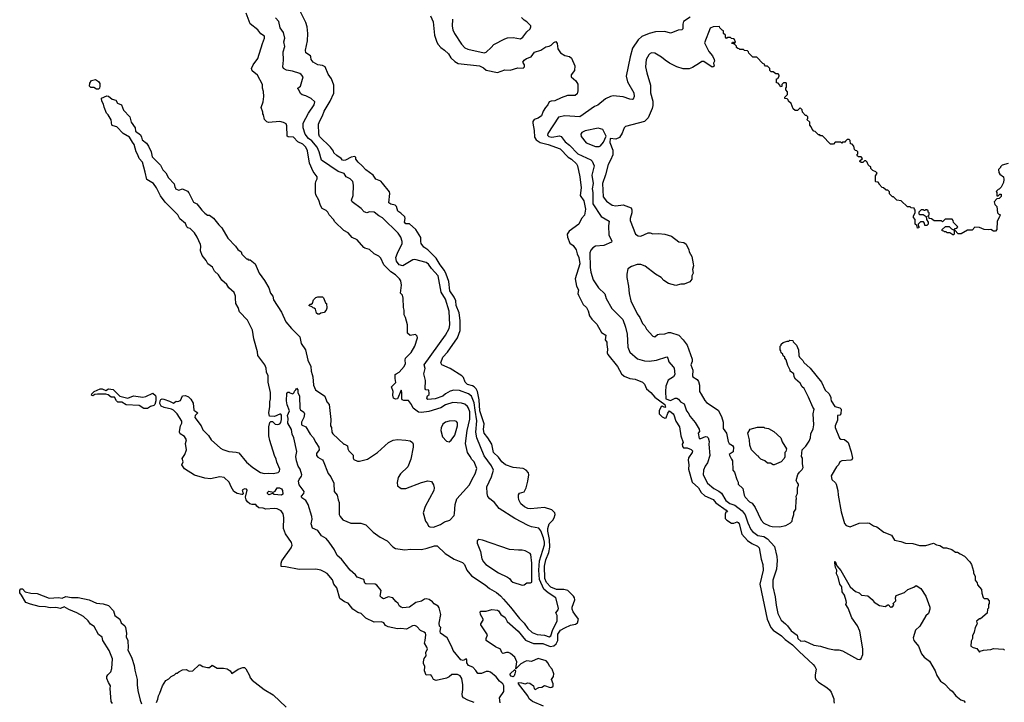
# Model space of a CAD drawing. Extents: x 1861455 to 2058065, y 200073 to 437907.
# Tile 484 of 574: x 1952305 to 1962942, y 390137 to 397514. Entities that reach past the tile are written whole.
import ezdxf

# ---------------------------------------------------------------- set-up
doc = ezdxf.new("R2010")
doc.units = 0

msp = doc.modelspace()

# ---------------------------------------------------------------- linework, layer by layer
at = {"layer": '0CON05XD'}
for points in [[(1955904, 391144), (1955855, 391208), (1955814, 391224), (1955765, 391258), (1955730, 391375), (1955700, 391415), (1955685, 391460), (1955625, 391528), (1955596, 391546), (1955560, 391565), (1955506, 391576), (1955325, 391572), (1955175, 391602), (1955130, 391605), (1955128, 391642), (1955138, 391665), (1955238, 391805), (1955248, 391835), (1955242, 391865), (1955176, 391956), (1955154, 392014), (1955158, 392135), (1955152, 392172), (1955128, 392205), (1955086, 392226), (1955055, 392230), (1954965, 392223), (1954935, 392234), (1954890, 392240), (1954866, 392256), (1954855, 392276), (1954815, 392276), (1954793, 392283), (1954765, 392305), (1954753, 392325), (1954746, 392355), (1954761, 392431), (1954755, 392441), (1954734, 392444), (1954709, 392431), (1954721, 392395), (1954716, 392384), (1954705, 392381), (1954654, 392394), (1954619, 392415), (1954589, 392465), (1954567, 392517), (1954515, 392566), (1954467, 392573), (1954365, 392551), (1954305, 392560), (1954195, 392592), (1954085, 392660), (1954058, 392705), (1954070, 392735), (1954062, 392772), (1954089, 392815), (1954106, 392865), (1954097, 392935), (1954108, 392975), (1954085, 393010), (1954040, 393040), (1954033, 393055), (1954031, 393065), (1954044, 393125), (1954058, 393155), (1954058, 393175), (1954008, 393255), (1953966, 393295), (1953945, 393306), (1953865, 393322), (1953835, 393338), (1953819, 393365), (1953821, 393395), (1953829, 393411), (1953845, 393418), (1953863, 393413), (1953925, 393392), (1953965, 393369), (1953995, 393391), (1954015, 393388), (1954042, 393398), (1954065, 393448), (1954095, 393454), (1954129, 393439), (1954153, 393413), (1954178, 393368), (1954187, 393295), (1954230, 393265), (1954200, 393235), (1954196, 393215), (1954264, 393124), (1954285, 393080), (1954345, 393022), (1954373, 392975), (1954473, 392883), (1954498, 392868), (1954565, 392848), (1954645, 392841), (1954672, 392832), (1954755, 392731), (1954823, 392673), (1954905, 392620), (1954945, 392608), (1954995, 392614), (1955045, 392611), (1955099, 392621), (1955111, 392635), (1955116, 392656), (1955082, 392732), (1955077, 392765), (1955057, 392805), (1955007, 392965), (1954997, 393015), (1954998, 393115), (1955008, 393162), (1955018, 393172), (1955035, 393170), (1955065, 393143), (1955095, 393140), (1955115, 393146), (1955125, 393159), (1955135, 393192), (1955135, 393240), (1955125, 393252), (1955115, 393252), (1955056, 393224), (1955005, 393230), (1954997, 393265), (1955009, 393335), (1955007, 393385), (1955016, 393415), (1955014, 393484), (1954991, 393595), (1954991, 393665), (1954973, 393705), (1954969, 393749), (1954954, 393784), (1954878, 393885), (1954873, 393925), (1954836, 394066), (1954819, 394159), (1954767, 394265), (1954681, 394355), (1954664, 394405), (1954641, 394445), (1954636, 394504), (1954636, 394525), (1954622, 394565), (1954565, 394617), (1954542, 394652), (1954488, 394698), (1954452, 394755), (1954410, 394795), (1954389, 394839), (1954338, 394875), (1954321, 394911), (1954278, 394965), (1954260, 395015), (1954263, 395065), (1954259, 395085), (1954224, 395164), (1954195, 395212), (1954148, 395258), (1954120, 395265), (1954110, 395275), (1954095, 395310), (1954035, 395362), (1954014, 395404), (1953875, 395541), (1953825, 395610), (1953783, 395695), (1953750, 395745), (1953678, 395785), (1953662, 395865), (1953630, 395975), (1953597, 396015), (1953583, 396055), (1953564, 396084), (1953540, 396165), (1953522, 396192), (1953493, 396243), (1953422, 396285), (1953356, 396356), (1953315, 396366), (1953302, 396375), (1953292, 396432), (1953262, 396485), (1953243, 396505), (1953218, 396568), (1953212, 396602), (1953192, 396635), (1953190, 396665), (1953245, 396692), (1953265, 396687), (1953305, 396654), (1953345, 396643), (1953363, 396613), (1953404, 396594), (1953425, 396537), (1953496, 396465), (1953511, 396405), (1953552, 396345), (1953555, 396310), (1953609, 396269), (1953622, 396245), (1953628, 396215), (1953675, 396178), (1953698, 396148), (1953727, 396085), (1953735, 396030), (1953825, 395940), (1953851, 395891), (1953885, 395860), (1953912, 395805), (1953975, 395740), (1953980, 395705), (1953990, 395695), (1953990, 395685), (1954025, 395672), (1954065, 395686), (1954119, 395659), (1954133, 395643), (1954181, 395541), (1954220, 395525), (1954249, 395489), (1954274, 395454), (1954305, 395422), (1954335, 395402), (1954355, 395400), (1954398, 395368), (1954456, 395296), (1954490, 395265), (1954554, 395154), (1954638, 395068), (1954661, 395031), (1954698, 395005), (1954705, 394980), (1954755, 394930), (1954765, 394930), (1954775, 394920), (1954795, 394920), (1954848, 394875), (1954892, 394775), (1954950, 394695), (1954997, 394617), (1955015, 394558), (1955040, 394525), (1955046, 394485), (1955135, 394352), (1955179, 394249), (1955241, 394175), (1955333, 394085), (1955347, 394015), (1955394, 393945), (1955419, 393835), (1955452, 393765), (1955454, 393715), (1955465, 393680), (1955473, 393653), (1955479, 393565), (1955502, 393515), (1955600, 393445), (1955622, 393385), (1955647, 393355), (1955667, 393193), (1955662, 393125), (1955672, 393105), (1955678, 393055), (1955687, 393037), (1955805, 392928), (1955815, 392928), (1955845, 392910), (1955850, 392875), (1955860, 392855), (1955907, 392807), (1955908, 392775), (1955915, 392760), (1955954, 392744), (1955975, 392744), (1956063, 392765), (1956171, 392835), (1956290, 392945), (1956340, 392970), (1956385, 392976), (1956475, 392971), (1956522, 392962), (1956548, 392945), (1956556, 392926), (1956556, 392895), (1956531, 392765), (1956497, 392683), (1956419, 392605), (1956393, 392567), (1956382, 392512), (1956386, 392476), (1956425, 392449), (1956475, 392446), (1956645, 392514), (1956715, 392531), (1956755, 392523), (1956776, 392486), (1956784, 392455), (1956779, 392425), (1956685, 392252), (1956664, 392185), (1956688, 392095), (1956712, 392065), (1956722, 392042), (1956735, 392032), (1956775, 392030), (1956850, 392060), (1956895, 392086), (1956952, 392105), (1956997, 392155), (1957004, 392176), (1957010, 392275), (1957028, 392335), (1957165, 392486), (1957192, 392548), (1957227, 392605), (1957242, 392665), (1957214, 392734), (1957190, 392760), (1957172, 392795), (1957141, 392835), (1957121, 392935), (1957140, 393075), (1957169, 393195), (1957168, 393275), (1957155, 393314), (1957141, 393335), (1957115, 393358), (1957079, 393369), (1956983, 393377), (1956905, 393351), (1956855, 393318), (1956725, 393278), (1956645, 393267), (1956615, 393272), (1956554, 393314), (1956536, 393356), (1956505, 393397), (1956455, 393400), (1956437, 393407), (1956432, 393415), (1956432, 393485), (1956425, 393510), (1956388, 393415), (1956365, 393413), (1956345, 393422), (1956337, 393455), (1956340, 393495), (1956322, 393545), (1956367, 393593), (1956363, 393635), (1956362, 393678), (1956372, 393688), (1956406, 393704), (1956460, 393765), (1956472, 393798), (1956468, 393835), (1956473, 393855), (1956535, 393918), (1956572, 393985), (1956602, 394075), (1956600, 394095), (1956582, 394112), (1956525, 394102), (1956494, 394125), (1956493, 394215), (1956472, 394295), (1956458, 394325), (1956460, 394375), (1956451, 394405), (1956448, 394505), (1956440, 394535), (1956418, 394558), (1956428, 394645), (1956422, 394692), (1956408, 394715), (1956366, 394755), (1956315, 394789), (1956256, 394846), (1956240, 394865), (1956205, 394938), (1956185, 394958), (1956135, 394982), (1956085, 395032), (1956033, 395043), (1956021, 395051), (1955950, 395135), (1955895, 395160), (1955855, 395210), (1955807, 395237), (1955711, 395331), (1955696, 395356), (1955648, 395405), (1955634, 395434), (1955615, 395452), (1955572, 395475), (1955553, 395505), (1955538, 395565), (1955505, 395620), (1955500, 395645), (1955500, 395745), (1955503, 395765), (1955520, 395795), (1955517, 395815), (1955474, 395874), (1955437, 395965), (1955416, 396095), (1955396, 396135), (1955365, 396169), (1955310, 396195), (1955262, 396245), (1955207, 396247), (1955194, 396254), (1955192, 396365), (1955185, 396388), (1955155, 396402), (1955115, 396412), (1954993, 396403), (1954975, 396410), (1954950, 396435), (1954940, 396485), (1954930, 396495), (1954930, 396515), (1954912, 396565), (1954937, 396625), (1954943, 396685), (1954938, 396738), (1954927, 396775), (1954927, 396815), (1954873, 396913), (1954815, 396962), (1954809, 396985), (1954826, 397025), (1954876, 397095), (1954928, 397258), (1954950, 397315), (1954948, 397335), (1954911, 397361), (1954876, 397406), (1954795, 397468), (1954750, 397585)], [(1955186, 393396), (1955190, 393475), (1955202, 393488), (1955215, 393490), (1955222, 393482), (1955255, 393470), (1955270, 393485), (1955272, 393498), (1955288, 393512), (1955295, 393530), (1955308, 393515), (1955310, 393485), (1955327, 393447), (1955331, 393311), (1955337, 393297), (1955375, 393272), (1955383, 393255), (1955376, 393215), (1955350, 393165), (1955348, 393135), (1955395, 393113), (1955444, 393035), (1955475, 393000), (1955503, 392943), (1955538, 392895), (1955540, 392865), (1955512, 392825), (1955510, 392805), (1955525, 392785), (1955576, 392756), (1955584, 392745), (1955639, 392609), (1955665, 392572), (1955697, 392505), (1955704, 392415), (1955736, 392376), (1955744, 392325), (1955758, 392295), (1955758, 392168), (1955768, 392145), (1955795, 392109), (1955881, 392071), (1955992, 392072), (1956045, 392056), (1956125, 391976), (1956200, 391920), (1956275, 391881), (1956336, 391816), (1956365, 391799), (1956465, 391784), (1956528, 391792), (1956645, 391790), (1956707, 391803), (1956785, 391829), (1956815, 391827), (1956903, 391745), (1956997, 391685), (1957089, 391649), (1957109, 391625), (1957134, 391565), (1957185, 391504), (1957335, 391406), (1957381, 391365), (1957455, 391322), (1957498, 391288), (1957531, 391251), (1957609, 391165), (1957704, 391044), (1957755, 390992), (1957794, 390935), (1957843, 390893), (1957895, 390871), (1957975, 390861), (1958025, 390844), (1958044, 390856), (1958066, 390924), (1958111, 391015), (1958113, 391075), (1958098, 391105), (1958123, 391135), (1958127, 391155), (1958097, 391267), (1958015, 391319), (1957969, 391359), (1957922, 391465), (1957912, 391565), (1957919, 391665), (1957973, 391837), (1957976, 391866), (1957965, 391915), (1957935, 391990), (1957915, 392019), (1957834, 392034), (1957798, 392048), (1957653, 392123), (1957485, 392232), (1957433, 392295), (1957384, 392334), (1957362, 392362), (1957354, 392394), (1957352, 392465), (1957401, 392575), (1957422, 392645), (1957402, 392692), (1957321, 392801), (1957245, 392995), (1957234, 393055), (1957245, 393180), (1957227, 393293), (1957214, 393375), (1957185, 393446), (1957155, 393471), (1957058, 393505), (1956995, 393509), (1956955, 393500), (1956905, 393470), (1956876, 393445), (1956795, 393416), (1956715, 393409), (1956702, 393422), (1956711, 393449), (1956727, 393463), (1956730, 393475), (1956725, 393511), (1956694, 393514), (1956684, 393525), (1956690, 393615), (1956672, 393685), (1956685, 393745), (1956674, 393785), (1956905, 394105), (1956944, 394175), (1956951, 394215), (1956944, 394364), (1956905, 394495), (1956859, 394569), (1956826, 394745), (1956754, 394825), (1956722, 394872), (1956695, 394891), (1956575, 394922), (1956553, 394917), (1956445, 394854), (1956405, 394866), (1956377, 394905), (1956369, 394945), (1956385, 394992), (1956436, 395094), (1956436, 395115), (1956422, 395162), (1956395, 395206), (1956224, 395374), (1956185, 395393), (1956135, 395432), (1956085, 395438), (1956055, 395428), (1956025, 395438), (1955993, 395475), (1955897, 395545), (1955890, 395565), (1955909, 395615), (1955912, 395725), (1955904, 395765), (1955875, 395794), (1955832, 395815), (1955811, 395851), (1955744, 395874), (1955565, 395994), (1955541, 396085), (1955518, 396135), (1955461, 396205), (1955425, 396231), (1955390, 396275), (1955369, 396345), (1955368, 396395), (1955425, 396505), (1955486, 396595), (1955492, 396625), (1955455, 396661), (1955395, 396691), (1955355, 396700), (1955337, 396715), (1955320, 396755), (1955310, 396765), (1955310, 396775), (1955338, 396795), (1955366, 396895), (1955345, 396922), (1955331, 396931), (1955253, 396957), (1955188, 396968), (1955156, 396986), (1955146, 397005), (1955156, 397076), (1955151, 397165), (1955170, 397225), (1955160, 397275), (1955168, 397315), (1955156, 397375), (1955118, 397425), (1955106, 397495), (1955070, 397535)], [(1957965, 390095), (1957845, 390144), (1957809, 390175), (1957795, 390208), (1957694, 390335), (1957695, 390350), (1957725, 390349), (1957765, 390336), (1957796, 390346), (1957815, 390344), (1957856, 390315), (1957864, 390285), (1957875, 390276), (1957915, 390297), (1957945, 390301), (1957975, 390319), (1958035, 390298), (1958055, 390300), (1958068, 390312), (1958068, 390335), (1958049, 390385), (1958073, 390417), (1958074, 390445), (1958056, 390496), (1958028, 390529), (1958015, 390561), (1957993, 390585), (1957905, 390610), (1957835, 390579), (1957785, 390585), (1957765, 390579), (1957719, 390551), (1957665, 390500), (1957676, 390575), (1957655, 390626), (1957606, 390665), (1957585, 390675), (1957564, 390676), (1957525, 390664), (1957512, 390675), (1957500, 390710), (1957445, 390736), (1957344, 390804), (1957344, 390825), (1957358, 390865), (1957288, 390975), (1957288, 390985), (1957312, 391025), (1957312, 391035), (1957282, 391085), (1957280, 391115), (1957288, 391122), (1957345, 391120), (1957405, 391139), (1957465, 391133), (1957477, 391125), (1957502, 391085), (1957548, 391055), (1957571, 391011), (1957690, 390905), (1957770, 390810), (1957855, 390774), (1957955, 390773), (1958035, 390741), (1958075, 390747), (1958102, 390768), (1958118, 390805), (1958120, 390875), (1958148, 390915), (1958195, 390943), (1958255, 390969), (1958308, 390982), (1958332, 390995), (1958341, 391035), (1958302, 391088), (1958283, 391115), (1958273, 391145), (1958274, 391165), (1958301, 391245), (1958299, 391265), (1958288, 391285), (1958226, 391346), (1958185, 391357), (1958105, 391357), (1958042, 391382), (1957995, 391430), (1957977, 391475), (1957973, 391607), (1957989, 391675), (1958023, 391757), (1958033, 391815), (1958030, 391895), (1958010, 391985), (1958009, 392015), (1958025, 392065), (1958065, 392105), (1958080, 392130), (1958090, 392165), (1958085, 392185), (1958055, 392217), (1957975, 392242), (1957824, 392226), (1957795, 392230), (1957758, 392248), (1957718, 392282), (1957698, 392325), (1957692, 392355), (1957695, 392380), (1957705, 392396), (1957755, 392413), (1957777, 392453), (1957795, 392525), (1957805, 392595), (1957803, 392615), (1957775, 392646), (1957745, 392665), (1957635, 392674), (1957555, 392704), (1957515, 392736), (1957476, 392786), (1957424, 392835), (1957405, 392925), (1957364, 392994), (1957321, 393045), (1957315, 393085), (1957323, 393145), (1957275, 393285), (1957268, 393405), (1957252, 393495), (1957236, 393526), (1957216, 393546), (1957195, 393558), (1957143, 393573), (1957117, 393597), (1957098, 393648), (1957083, 393665), (1956955, 393746), (1956864, 393784), (1956854, 393804), (1956875, 393867), (1956928, 393922), (1957036, 394075), (1957062, 394155), (1957063, 394263), (1957052, 394345), (1957022, 394425), (1957017, 394475), (1956999, 394515), (1956951, 394585), (1956942, 394685), (1956913, 394765), (1956893, 394805), (1956848, 394865), (1956805, 394938), (1956715, 395026), (1956670, 395055), (1956642, 395095), (1956637, 395115), (1956639, 395159), (1956586, 395245), (1956516, 395306), (1956475, 395306), (1956463, 395325), (1956470, 395365), (1956464, 395384), (1956424, 395424), (1956390, 395445), (1956374, 395494), (1956361, 395511), (1956315, 395522), (1956294, 395535), (1956302, 395635), (1956299, 395655), (1956226, 395746), (1956205, 395768), (1956152, 395792), (1956123, 395835), (1956043, 395893), (1956005, 395936), (1955960, 395975), (1955938, 396005), (1955938, 396025), (1955927, 396037), (1955885, 396028), (1955825, 395996), (1955805, 395992), (1955794, 395994), (1955777, 396015), (1955730, 396045), (1955700, 396075), (1955694, 396094), (1955663, 396135), (1955545, 396253), (1955537, 396275), (1955538, 396325), (1955532, 396338), (1955534, 396385), (1955548, 396422), (1955578, 396475), (1955594, 396525), (1955659, 396635), (1955699, 396721), (1955697, 396805), (1955674, 396875), (1955637, 396925), (1955604, 397004), (1955575, 397020), (1955525, 397026), (1955477, 397055), (1955455, 397082), (1955452, 397112), (1955445, 397123), (1955397, 397157), (1955394, 397185), (1955414, 397284), (1955418, 397365), (1955410, 397435), (1955397, 397485), (1955338, 397598)], [(1956743, 397555), (1956771, 397491), (1956786, 397345), (1956812, 397272), (1956826, 397246), (1956855, 397213), (1956895, 397186), (1956936, 397146), (1956962, 397102), (1957005, 397062), (1957042, 397042), (1957274, 397014), (1957315, 396995), (1957345, 396970), (1957465, 396944), (1957545, 396973), (1957603, 396967), (1957688, 396992), (1957745, 396990), (1957760, 397005), (1957760, 397025), (1957740, 397055), (1957755, 397078), (1957780, 397095), (1957829, 397111), (1957865, 397162), (1957934, 397186), (1957988, 397222), (1958025, 397227), (1958045, 397237), (1958075, 397268), (1958097, 397277), (1958112, 397255), (1958120, 397200), (1958148, 397155), (1958195, 397126), (1958246, 397116), (1958267, 397097), (1958302, 397015), (1958297, 396963), (1958263, 396917), (1958262, 396895), (1958314, 396854), (1958335, 396818), (1958336, 396745), (1958327, 396713), (1958306, 396694), (1958224, 396696), (1958155, 396671), (1958085, 396636), (1958045, 396634), (1958024, 396626), (1958011, 396595), (1957984, 396566), (1957961, 396525), (1957941, 396475), (1957905, 396448), (1957864, 396436), (1957850, 396415), (1957847, 396397), (1957864, 396315), (1957868, 396245), (1957886, 396216), (1957928, 396188), (1958015, 396166), (1958145, 396119), (1958229, 396029), (1958266, 396005), (1958319, 395955), (1958331, 395935), (1958356, 395815), (1958370, 395695), (1958361, 395615), (1958401, 395555), (1958417, 395465), (1958407, 395403), (1958373, 395365), (1958347, 395303), (1958240, 395230), (1958220, 395195), (1958223, 395165), (1958247, 395097), (1958285, 395072), (1958318, 395028), (1958328, 394985), (1958347, 394945), (1958356, 394875), (1958306, 394715), (1958322, 394635), (1958341, 394595), (1958336, 394556), (1958342, 394535), (1958394, 394435), (1958428, 394405), (1958446, 394366), (1958462, 394315), (1958485, 394277), (1958541, 394225), (1958590, 394135), (1958636, 394105), (1958630, 394055), (1958649, 394029), (1958647, 394005), (1958656, 393955), (1958650, 393915), (1958657, 393895), (1958764, 393765), (1958806, 393686), (1958835, 393662), (1958895, 393636), (1958955, 393630), (1959035, 393596), (1959056, 393575), (1959075, 393524), (1959125, 393486), (1959166, 393435), (1959274, 393355), (1959282, 393328), (1959275, 393324), (1959245, 393336), (1959235, 393332), (1959212, 393288), (1959215, 393255), (1959245, 393221), (1959275, 393206), (1959289, 393211), (1959307, 393263), (1959325, 393287), (1959366, 393256), (1959373, 393243), (1959393, 393175), (1959434, 393115), (1959446, 393015), (1959474, 392945), (1959462, 392925), (1959465, 392901), (1959475, 392888), (1959516, 392886), (1959558, 392868), (1959572, 392855), (1959570, 392835), (1959530, 392780), (1959525, 392755), (1959532, 392705), (1959530, 392655), (1959569, 392515), (1959637, 392455), (1959667, 392406), (1959705, 392369), (1959795, 392328), (1959824, 392294), (1959937, 392215), (1959950, 392195), (1959935, 392190), (1959925, 392170), (1959927, 392125), (1959943, 392105), (1959995, 392071), (1960019, 392071), (1960055, 392087), (1960065, 392079), (1960076, 392065), (1960105, 391954), (1960166, 391886), (1960215, 391853), (1960275, 391825), (1960293, 391805), (1960316, 391685), (1960335, 391625), (1960336, 391565), (1960301, 391415), (1960379, 391035), (1960420, 390945), (1960445, 390915), (1960534, 390855), (1960575, 390816), (1960655, 390759), (1960726, 390685), (1960878, 390545), (1960896, 390525), (1960910, 390495), (1960898, 390435), (1960898, 390405), (1960906, 390385), (1960933, 390355), (1961025, 390298), (1961052, 390272), (1961070, 390245), (1961101, 390175), (1961099, 390145), (1961105, 390129)], [(1956981, 397519), (1956976, 397445), (1956986, 397405), (1957001, 397365), (1957078, 397248), (1957115, 397210), (1957145, 397194), (1957324, 397156), (1957346, 397164), (1957400, 397215), (1957428, 397245), (1957545, 397307), (1957575, 397317), (1957635, 397322), (1957715, 397308), (1957742, 397325), (1957785, 397382), (1957818, 397415), (1957828, 397435), (1957826, 397446), (1957785, 397490), (1957755, 397508), (1957725, 397538)], [(1959549, 397541), (1959477, 397493), (1959468, 397465), (1959470, 397415), (1959457, 397403), (1959418, 397402), (1959356, 397374), (1959335, 397370), (1959275, 397386), (1959175, 397384), (1959104, 397366), (1959025, 397331), (1958985, 397296), (1958926, 397205), (1958899, 397111), (1958858, 396905), (1958872, 396842), (1958938, 396725), (1958944, 396685), (1958932, 396655), (1958925, 396650), (1958895, 396656), (1958825, 396681), (1958715, 396691), (1958686, 396684), (1958633, 396657), (1958551, 396589), (1958514, 396576), (1958356, 396464), (1958195, 396476), (1958125, 396461)], [(1962985, 395960), (1962918, 395942), (1962900, 395925), (1962900, 395915), (1962880, 395895), (1962883, 395863), (1962894, 395844), (1962932, 395815), (1962938, 395785), (1962933, 395755), (1962907, 395703), (1962888, 395682), (1962875, 395680), (1962853, 395657), (1962860, 395645), (1962862, 395612), (1962875, 395610), (1962888, 395622), (1962895, 395630), (1962908, 395628), (1962908, 395602), (1962888, 395582), (1962862, 395578), (1962832, 395545), (1962840, 395515), (1962860, 395495), (1962870, 395425), (1962882, 395412), (1962900, 395405), (1962892, 395398), (1962890, 395385), (1962863, 395337), (1962860, 395245), (1962845, 395230), (1962825, 395230), (1962795, 395248), (1962775, 395242), (1962725, 395248), (1962675, 395268), (1962625, 395270), (1962595, 395240), (1962545, 395240), (1962475, 395200), (1962445, 395200), (1962408, 395238), (1962400, 395240), (1962412, 395258), (1962428, 395262), (1962440, 395275), (1962392, 395322), (1962390, 395345), (1962378, 395358), (1962303, 395357), (1962275, 395330), (1962265, 395340), (1962185, 395340), (1962155, 395360), (1962130, 395365), (1962130, 395375), (1962120, 395385), (1962120, 395395), (1962130, 395405), (1962130, 395425), (1962120, 395435), (1962118, 395448), (1962105, 395460), (1962095, 395460), (1962085, 395450), (1962075, 395450), (1962065, 395460), (1962042, 395458), (1962020, 395435), (1962020, 395415), (1962025, 395410), (1962065, 395410), (1962098, 395388), (1962100, 395355), (1962120, 395325), (1962120, 395305), (1962105, 395290), (1962085, 395290), (1962080, 395315), (1962068, 395328), (1962035, 395330), (1962010, 395305), (1962010, 395285), (1962020, 395275), (1962020, 395265), (1962005, 395260), (1961998, 395288), (1961980, 395305), (1961980, 395355), (1961960, 395375), (1961960, 395395), (1961980, 395425), (1961980, 395455), (1961970, 395465), (1961968, 395478), (1961935, 395480), (1961925, 395490), (1961895, 395490), (1961827, 395557), (1961782, 395562), (1961745, 395600), (1961735, 395600), (1961702, 395632), (1961700, 395655), (1961685, 395670), (1961665, 395670), (1961638, 395698), (1961622, 395702), (1961590, 395735), (1961590, 395745), (1961578, 395758), (1961555, 395760), (1961550, 395765), (1961552, 395825), (1961570, 395855), (1961555, 395870), (1961520, 395885), (1961500, 395905), (1961500, 395925), (1961485, 395930), (1961470, 395945), (1961460, 395975), (1961445, 395990), (1961432, 395988), (1961415, 395970), (1961395, 395970), (1961382, 395982), (1961382, 395988), (1961410, 396015), (1961395, 396030), (1961368, 396032), (1961355, 396040), (1961350, 396055), (1961360, 396065), (1961360, 396085), (1961348, 396098), (1961335, 396100), (1961322, 396112), (1961318, 396148), (1961298, 396168), (1961282, 396172), (1961278, 396208), (1961265, 396220), (1961245, 396220), (1961228, 396202), (1961218, 396192), (1961195, 396190), (1961185, 396180), (1961175, 396190), (1961115, 396190), (1961095, 396170), (1961065, 396170), (1960978, 396258), (1960955, 396260), (1960948, 396268), (1960935, 396270), (1960900, 396305), (1960885, 396310), (1960865, 396330), (1960857, 396357), (1960840, 396375), (1960840, 396405), (1960810, 396435), (1960820, 396445), (1960820, 396465), (1960805, 396480), (1960795, 396480), (1960760, 396515), (1960758, 396538), (1960735, 396560), (1960708, 396532), (1960682, 396532), (1960662, 396552), (1960638, 396608), (1960610, 396635), (1960608, 396648), (1960595, 396660), (1960572, 396662), (1960572, 396678), (1960600, 396705), (1960600, 396735), (1960580, 396755), (1960580, 396775), (1960590, 396785), (1960590, 396825), (1960585, 396830), (1960555, 396830), (1960540, 396815), (1960538, 396792), (1960525, 396790), (1960518, 396808), (1960498, 396828), (1960482, 396832), (1960480, 396875), (1960495, 396880), (1960510, 396905), (1960510, 396915), (1960498, 396928), (1960475, 396930), (1960445, 396950), (1960422, 396952), (1960410, 396965), (1960410, 396985), (1960398, 396998), (1960385, 397010), (1960362, 397012), (1960350, 397025), (1960350, 397035), (1960332, 397042), (1960268, 397108), (1960225, 397110), (1960182, 397152), (1960180, 397165), (1960168, 397178), (1960135, 397180), (1960125, 397190), (1960085, 397190), (1960078, 397198), (1960062, 397202), (1960050, 397215), (1960048, 397228), (1960028, 397248), (1960000, 397255), (1960005, 397270), (1960015, 397270), (1960025, 397260), (1960038, 397272), (1960028, 397298), (1960018, 397308), (1959995, 397310), (1959985, 397320), (1959955, 397320), (1959942, 397312), (1959930, 397325), (1959930, 397345), (1959910, 397365), (1959910, 397395), (1959895, 397400), (1959870, 397425), (1959865, 397440), (1959795, 397438), (1959765, 397422), (1959704, 397265), (1959751, 397171), (1959791, 397125), (1959808, 397085), (1959810, 397065), (1959802, 397045), (1959807, 397013), (1959797, 397003), (1959785, 397002), (1959695, 397062), (1959675, 397062), (1959648, 397045)], [(1959648, 397045), (1959575, 396997), (1959536, 396984), (1959472, 396982), (1959405, 397004), (1959325, 397043), (1959278, 397075), (1959240, 397110), (1959165, 397151), (1959134, 397156), (1959115, 397150), (1959100, 397135), (1959072, 397085), (1959066, 397005), (1959079, 396939), (1959120, 396805), (1959121, 396725), (1959144, 396634), (1959146, 396585), (1959139, 396555), (1959096, 396454), (1959055, 396413), (1958849, 396361), (1958836, 396344), (1958815, 396288), (1958785, 396242), (1958745, 396222), (1958685, 396230), (1958680, 396185), (1958713, 396105), (1958713, 396055), (1958689, 395995), (1958661, 395949), (1958635, 395838), (1958602, 395745), (1958608, 395598), (1958645, 395554), (1958705, 395509), (1958744, 395504), (1958825, 395512), (1958910, 395480), (1958918, 395458), (1958918, 395425), (1958899, 395365), (1958900, 395345), (1958958, 395195), (1958985, 395177), (1959015, 395173), (1959095, 395212), (1959115, 395212), (1959145, 395198), (1959205, 395202), (1959275, 395196), (1959345, 395174), (1959425, 395114), (1959480, 395105), (1959505, 395088), (1959534, 395025), (1959536, 395005), (1959566, 394955), (1959581, 394875), (1959583, 394855), (1959573, 394815), (1959579, 394775), (1959567, 394745), (1959565, 394710), (1959545, 394682), (1959485, 394657), (1959447, 394657), (1959395, 394642), (1959315, 394662), (1959265, 394697), (1959235, 394728), (1959172, 394765), (1959061, 394851), (1959015, 394868), (1958975, 394868), (1958915, 394848), (1958875, 394820), (1958863, 394765), (1958864, 394726), (1958883, 394635), (1958889, 394555), (1958909, 394475), (1958976, 394335), (1959006, 394296), (1959035, 394230), (1959060, 394205), (1959075, 394170), (1959145, 394092), (1959165, 394088), (1959195, 394110), (1959215, 394117), (1959275, 394120), (1959315, 394134), (1959335, 394134), (1959424, 394104), (1959474, 394054), (1959517, 393995), (1959568, 393845), (1959569, 393821), (1959557, 393785), (1959576, 393726), (1959574, 393664), (1959578, 393655), (1959623, 393625), (1959639, 393605), (1959650, 393565), (1959650, 393495), (1959666, 393466), (1959705, 393398), (1959725, 393377), (1959850, 393295), (1959888, 393225), (1959906, 393166), (1959906, 393095), (1959942, 393045), (1959958, 392955), (1959970, 392935), (1960005, 392912), (1960016, 392895), (1960012, 392845), (1959970, 392815), (1959993, 392763), (1960007, 392747), (1960010, 392645), (1960028, 392625), (1960053, 392543), (1960068, 392515), (1960068, 392495), (1960116, 392446), (1960132, 392375), (1960143, 392355), (1960190, 392305), (1960218, 392288), (1960252, 392242), (1960317, 392105), (1960345, 392072), (1960404, 392044), (1960435, 392036), (1960513, 392033), (1960582, 392048), (1960633, 392077), (1960650, 392095), (1960652, 392125), (1960668, 392165), (1960668, 392192), (1960688, 392225), (1960692, 392325), (1960698, 392335), (1960692, 392365), (1960706, 392394), (1960708, 392455), (1960718, 392485), (1960718, 392495), (1960705, 392512), (1960692, 392535), (1960713, 392597), (1960730, 392625), (1960758, 392652), (1960770, 392675), (1960760, 392715), (1960760, 392775), (1960752, 392795), (1960758, 392865), (1960796, 392904), (1960835, 392960), (1960848, 392995), (1960851, 393039), (1960876, 393094), (1960883, 393135), (1960877, 393255), (1960887, 393305), (1960872, 393325), (1960828, 393435), (1960778, 393528), (1960758, 393545), (1960736, 393586), (1960685, 393630), (1960673, 393653), (1960668, 393685), (1960630, 393715), (1960630, 393725), (1960602, 393775), (1960587, 393837), (1960570, 393855), (1960570, 393865), (1960552, 393882), (1960548, 393898), (1960530, 393915), (1960527, 393937), (1960520, 393945), (1960520, 393985), (1960530, 393995), (1960532, 394008), (1960553, 394027), (1960595, 394040), (1960615, 394040), (1960625, 394050), (1960658, 394048), (1960662, 394032), (1960697, 393997), (1960718, 393945), (1960722, 393885), (1960730, 393865), (1960765, 393830), (1960775, 393810), (1960845, 393748), (1960968, 393598), (1961005, 393510), (1961048, 393475), (1961068, 393435), (1961068, 393415), (1961072, 393395), (1961110, 393335), (1961165, 393320), (1961180, 393305), (1961177, 393253), (1961165, 393240), (1961140, 393235), (1961140, 393185), (1961113, 393125), (1961114, 393105), (1961161, 392991), (1961175, 392982), (1961217, 392977), (1961254, 392944), (1961288, 392845), (1961303, 392775), (1961295, 392758), (1961285, 392753), (1961187, 392747), (1961164, 392736), (1961152, 392705), (1961129, 392681), (1961073, 392585), (1961077, 392545), (1961119, 392509), (1961127, 392495), (1961144, 392425), (1961146, 392375), (1961180, 392195), (1961215, 392070), (1961235, 392048), (1961275, 392032), (1961375, 392072), (1961465, 392077), (1961485, 392072), (1961530, 392045), (1961565, 392032), (1961640, 391975), (1961723, 391943), (1961755, 391890), (1961824, 391874), (1961875, 391857), (1961953, 391853), (1962025, 391832), (1962095, 391832), (1962176, 391856), (1962208, 391838), (1962245, 391832), (1962285, 391808), (1962316, 391806), (1962375, 391788), (1962415, 391760), (1962435, 391758), (1962465, 391742), (1962512, 391715), (1962568, 391655), (1962587, 391625), (1962610, 391555), (1962610, 391535), (1962627, 391495), (1962628, 391455), (1962647, 391427), (1962652, 391405), (1962697, 391355), (1962699, 391315), (1962715, 391270), (1962725, 391260), (1962758, 391258), (1962780, 391235), (1962780, 391205), (1962770, 391195), (1962770, 391155), (1962760, 391145), (1962755, 391100), (1962685, 391040), (1962675, 391040), (1962642, 391015), (1962650, 390985), (1962628, 390945), (1962617, 390895), (1962600, 390855), (1962600, 390825), (1962583, 390797), (1962582, 390745), (1962605, 390730), (1962645, 390720), (1962675, 390680), (1962682, 390688), (1962718, 390702), (1962795, 390708), (1962825, 390718), (1962932, 390712), (1962945, 390700)], [(1953155, 396762), (1953133, 396763), (1953105, 396782), (1953075, 396780), (1953060, 396795), (1953063, 396827), (1953080, 396855), (1953125, 396866), (1953157, 396845), (1953170, 396825), (1953172, 396795), (1953168, 396775), (1953155, 396762)], [(1958125, 396461), (1958009, 396285), (1958006, 396265), (1958023, 396253), (1958055, 396246), (1958135, 396258), (1958155, 396251), (1958197, 396195), (1958245, 396157), (1958335, 396064), (1958475, 396000), (1958491, 395985), (1958511, 395935), (1958487, 395833), (1958500, 395745), (1958491, 395685), (1958496, 395645), (1958495, 395525), (1958588, 395388), (1958672, 395335), (1958666, 395285), (1958670, 395185), (1958703, 395125), (1958699, 395111), (1958615, 395072), (1958525, 395067), (1958495, 395050), (1958476, 395024), (1958464, 394995), (1958469, 394835), (1958474, 394784), (1958502, 394702), (1958558, 394615), (1958625, 394552), (1958640, 394500), (1958701, 394391), (1958819, 394275), (1958850, 394190), (1958867, 394117), (1958874, 393974), (1958895, 393920), (1958979, 393849), (1959055, 393826), (1959104, 393824), (1959184, 393834), (1959295, 393870), (1959307, 393857), (1959318, 393815), (1959364, 393764), (1959377, 393747), (1959381, 393679), (1959367, 393655), (1959312, 393618), (1959286, 393554), (1959280, 393495), (1959285, 393415), (1959335, 393400), (1959385, 393422), (1959405, 393422), (1959422, 393412), (1959445, 393384), (1959483, 393363), (1959509, 393285), (1959526, 393266), (1959547, 393225), (1959601, 393161), (1959647, 393087), (1959648, 393065), (1959636, 393045), (1959645, 392988), (1959665, 392988), (1959715, 393009), (1959732, 393005), (1959741, 392995), (1959753, 392955), (1959750, 392925), (1959761, 392805), (1959736, 392725), (1959710, 392690), (1959691, 392645), (1959689, 392595), (1959735, 392505), (1959805, 392448), (1959859, 392419), (1959885, 392398), (1959935, 392316), (1959975, 392285), (1960029, 392269), (1960111, 392205), (1960142, 392162), (1960170, 392075), (1960203, 392003), (1960221, 391981), (1960278, 391938), (1960345, 391927), (1960385, 391905), (1960459, 391819), (1960484, 391714), (1960488, 391668), (1960482, 391575), (1960443, 391457), (1960440, 391385), (1960467, 391275), (1960477, 391185), (1960496, 391096), (1960533, 391023), (1960578, 390985), (1960601, 390965), (1960640, 390910), (1960705, 390862), (1960712, 390825), (1960745, 390799), (1960785, 390800), (1960885, 390754), (1960955, 390743), (1961035, 390717), (1961106, 390704), (1961153, 390703), (1961195, 390692), (1961355, 390602), (1961382, 390598), (1961395, 390610), (1961412, 390655), (1961413, 390715), (1961382, 390905), (1961355, 390962), (1961295, 391048), (1961254, 391155), (1961230, 391195), (1961237, 391215), (1961234, 391235), (1961214, 391295), (1961189, 391329), (1961185, 391383), (1961166, 391415), (1961148, 391488), (1961130, 391525), (1961134, 391565), (1961118, 391595), (1961112, 391645), (1961110, 391660), (1961115, 391660), (1961133, 391613), (1961175, 391563), (1961275, 391383), (1961334, 391334), (1961375, 391320), (1961400, 391295), (1961466, 391286), (1961515, 391248), (1961535, 391220), (1961595, 391182), (1961655, 391172), (1961685, 391190), (1961695, 391190), (1961700, 391175), (1961715, 391160), (1961722, 391168), (1961735, 391170), (1961748, 391185), (1961740, 391205), (1961770, 391235), (1961768, 391265), (1961775, 391290), (1961865, 391322), (1961898, 391355), (1961965, 391382), (1961991, 391399), (1962039, 391365), (1962093, 391285), (1962138, 391165), (1962138, 391145), (1962122, 391095), (1962095, 391070), (1962029, 390961), (1961982, 390915), (1961958, 390835), (1961963, 390805), (1962016, 390745), (1962049, 390659), (1962076, 390625), (1962135, 390582), (1962196, 390476), (1962213, 390425), (1962252, 390365), (1962296, 390336), (1962354, 390274), (1962379, 390259), (1962418, 390205), (1962474, 390164), (1962503, 390153), (1962520, 390135)], [(1958525, 396142), (1958565, 396144), (1958579, 396151), (1958611, 396189), (1958640, 396255), (1958606, 396326), (1958555, 396343), (1958415, 396312), (1958377, 396293), (1958368, 396275), (1958372, 396252), (1958424, 396184), (1958525, 396142)], [(1962395, 395190), (1962385, 395190), (1962355, 395210), (1962325, 395210), (1962315, 395220), (1962295, 395220), (1962288, 395228), (1962272, 395232), (1962270, 395245), (1962305, 395280), (1962345, 395280), (1962372, 395252), (1962400, 395240), (1962400, 395195), (1962395, 395190)], [(1955545, 394330), (1955525, 394330), (1955512, 394342), (1955500, 394385), (1955488, 394398), (1955475, 394400), (1955468, 394408), (1955430, 394425), (1955442, 394438), (1955455, 394440), (1955468, 394452), (1955480, 394485), (1955505, 394510), (1955525, 394518), (1955575, 394518), (1955588, 394508), (1955610, 394455), (1955620, 394445), (1955622, 394395), (1955617, 394373), (1955595, 394350), (1955558, 394342), (1955545, 394330)], [(1953685, 393311), (1953645, 393313), (1953595, 393344), (1953455, 393353), (1953409, 393379), (1953365, 393380), (1953350, 393395), (1953330, 393435), (1953293, 393433), (1953260, 393460), (1953235, 393468), (1953145, 393467), (1953118, 393462), (1953095, 393450), (1953080, 393455), (1953085, 393470), (1953110, 393495), (1953175, 393526), (1953195, 393526), (1953235, 393507), (1953265, 393526), (1953315, 393519), (1953387, 393447), (1953475, 393425), (1953535, 393449), (1953635, 393436), (1953667, 393443), (1953745, 393476), (1953772, 393452), (1953777, 393437), (1953776, 393394), (1953765, 393356), (1953755, 393343), (1953717, 393333), (1953685, 393311)], [(1957495, 390132), (1957490, 390185), (1957534, 390255), (1957536, 390315), (1957525, 390338), (1957487, 390367), (1957452, 390412), (1957391, 390461), (1957369, 390469), (1957345, 390470), (1957295, 390447), (1957255, 390449), (1957232, 390482), (1957200, 390515), (1957155, 390536), (1957137, 390565), (1957137, 390595), (1957129, 390605), (1957095, 390589), (1957072, 390595), (1956987, 390695), (1956973, 390735), (1956924, 390835), (1956851, 390885), (1956846, 390905), (1956856, 390945), (1956839, 390959), (1956837, 390993), (1956854, 391085), (1956837, 391157), (1956825, 391176), (1956782, 391202), (1956764, 391224), (1956728, 391248), (1956695, 391256), (1956678, 391252), (1956645, 391230), (1956585, 391214), (1956516, 391164), (1956445, 391159), (1956425, 391164), (1956407, 391177), (1956393, 391205), (1956367, 391227), (1956337, 391267), (1956285, 391277), (1956245, 391258), (1956235, 391256), (1956216, 391265), (1956201, 391285), (1956209, 391345), (1956163, 391403), (1956145, 391412), (1956046, 391416), (1956034, 391425), (1956022, 391465), (1955950, 391490), (1955932, 391515), (1955876, 391566), (1955780, 391685), (1955735, 391725), (1955706, 391786), (1955647, 391867), (1955617, 391907), (1955565, 391935), (1955525, 391992), (1955470, 392020), (1955454, 392065), (1955464, 392115), (1955462, 392145), (1955421, 392275), (1955398, 392318), (1955353, 392345), (1955348, 392355), (1955350, 392365), (1955376, 392395), (1955378, 392415), (1955325, 392488), (1955317, 392525), (1955323, 392545), (1955351, 392579), (1955354, 392596), (1955336, 392656), (1955315, 392690), (1955296, 392745), (1955288, 392795), (1955298, 392848), (1955267, 392995), (1955250, 393035), (1955240, 393085), (1955200, 393155), (1955204, 393205), (1955198, 393235), (1955218, 393285), (1955195, 393350), (1955186, 393396)], [(1956945, 392950), (1956965, 392968), (1957005, 393023), (1957036, 393125), (1957036, 393156), (1957025, 393172), (1957005, 393180), (1956945, 393176), (1956905, 393164), (1956878, 393142), (1956858, 393102), (1956854, 393075), (1956874, 393004), (1956915, 392958), (1956945, 392950)], [(1960455, 392702), (1960445, 392702), (1960415, 392720), (1960385, 392722), (1960355, 392748), (1960310, 392765), (1960290, 392785), (1960290, 392795), (1960275, 392800), (1960212, 392865), (1960192, 392915), (1960188, 392975), (1960172, 393045), (1960195, 393088), (1960275, 393112), (1960345, 393110), (1960352, 393102), (1960395, 393097), (1960453, 393063), (1960528, 392995), (1960543, 392953), (1960588, 392875), (1960582, 392848), (1960570, 392835), (1960572, 392788), (1960565, 392770), (1960530, 392735), (1960455, 392702)], [(1955135, 392374), (1955055, 392384), (1955035, 392393), (1954995, 392380), (1954983, 392393), (1954982, 392405), (1954995, 392418), (1955045, 392408), (1955065, 392420), (1955085, 392454), (1955110, 392455), (1955135, 392443), (1955144, 392425), (1955146, 392385), (1955135, 392374)], [(1957735, 391403), (1957755, 391408), (1957785, 391428), (1957825, 391428), (1957837, 391435), (1957839, 391639), (1957827, 391735), (1957818, 391745), (1957765, 391774), (1957735, 391782), (1957695, 391780), (1957595, 391790), (1957305, 391890), (1957265, 391897), (1957247, 391883), (1957247, 391855), (1957282, 391765), (1957298, 391688), (1957314, 391654), (1957342, 391625), (1957478, 391535), (1957575, 391490), (1957598, 391475), (1957615, 391448), (1957634, 391434), (1957735, 391403)], [(1953307, 390125), (1953293, 390145), (1953283, 390285), (1953286, 390316), (1953265, 390350), (1953248, 390395), (1953248, 390415), (1953258, 390435), (1953288, 390465), (1953299, 390501), (1953306, 390606), (1953270, 390695), (1953203, 390803), (1953195, 390840), (1953155, 390870), (1953108, 390955), (1953071, 390981), (1953045, 391017), (1952994, 391065), (1952924, 391104), (1952835, 391139), (1952785, 391168), (1952745, 391152), (1952695, 391161), (1952635, 391159), (1952585, 391168), (1952515, 391171), (1952422, 391198), (1952373, 391215), (1952326, 391296), (1952305, 391320), (1952305, 391350), (1952318, 391362), (1952335, 391362), (1952365, 391332), (1952425, 391318), (1952495, 391314), (1952624, 391264), (1952725, 391268), (1952765, 391261), (1952805, 391279), (1952865, 391271), (1952935, 391271), (1953055, 391246), (1953135, 391210), (1953205, 391201), (1953264, 391184), (1953320, 391125), (1953334, 391074), (1953386, 391036), (1953402, 390995), (1953440, 390965), (1953447, 390947), (1953458, 390885), (1953454, 390844), (1953472, 390805), (1953478, 390725), (1953472, 390705), (1953518, 390615), (1953542, 390535), (1953548, 390485), (1953573, 390385), (1953573, 390325), (1953583, 390265), (1953605, 390160), (1953620, 390120)], [(1957213, 390133), (1957145, 390160), (1957100, 390185), (1957088, 390198), (1957084, 390225), (1957094, 390275), (1957094, 390324), (1957081, 390395), (1957064, 390424), (1957033, 390437), (1956975, 390438), (1956945, 390412), (1956915, 390398), (1956805, 390372), (1956774, 390384), (1956758, 390418), (1956745, 390432), (1956695, 390430), (1956677, 390477), (1956682, 390525), (1956668, 390555), (1956667, 390575), (1956675, 390610), (1956695, 390640), (1956694, 390675), (1956709, 390715), (1956703, 390734), (1956677, 390775), (1956687, 390803), (1956693, 390865), (1956688, 390885), (1956676, 390896), (1956634, 390914), (1956594, 390955), (1956574, 390966), (1956548, 390962), (1956485, 390927), (1956424, 390934), (1956385, 390931), (1956285, 390952), (1956257, 390967), (1956240, 390995), (1956215, 391008), (1956135, 391003), (1956046, 391046), (1955995, 391098), (1955959, 391109), (1955904, 391144)], [(1953783, 390135), (1953799, 390171), (1953803, 390205), (1953820, 390235), (1953847, 390315), (1953885, 390372), (1953915, 390390), (1953940, 390415), (1953978, 390432), (1953995, 390450), (1954008, 390452), (1954023, 390467), (1954065, 390488), (1954105, 390490), (1954135, 390472), (1954175, 390478), (1954245, 390542), (1954255, 390542), (1954285, 390524), (1954335, 390512), (1954355, 390513), (1954385, 390537), (1954440, 390505), (1954505, 390507), (1954545, 390500), (1954578, 390478), (1954595, 390447), (1954666, 390494), (1954715, 390512), (1954735, 390512), (1954748, 390498), (1954788, 390428), (1954795, 390403), (1954815, 390377), (1954945, 390277), (1955045, 390216), (1955185, 390083)], [(1957635, 390412), (1957615, 390420), (1957602, 390435), (1957604, 390445), (1957655, 390490), (1957661, 390475), (1957655, 390443), (1957648, 390422), (1957635, 390412)]]:
    msp.add_lwpolyline(points, dxfattribs=at)

doc.saveas('drawing.dxf')
